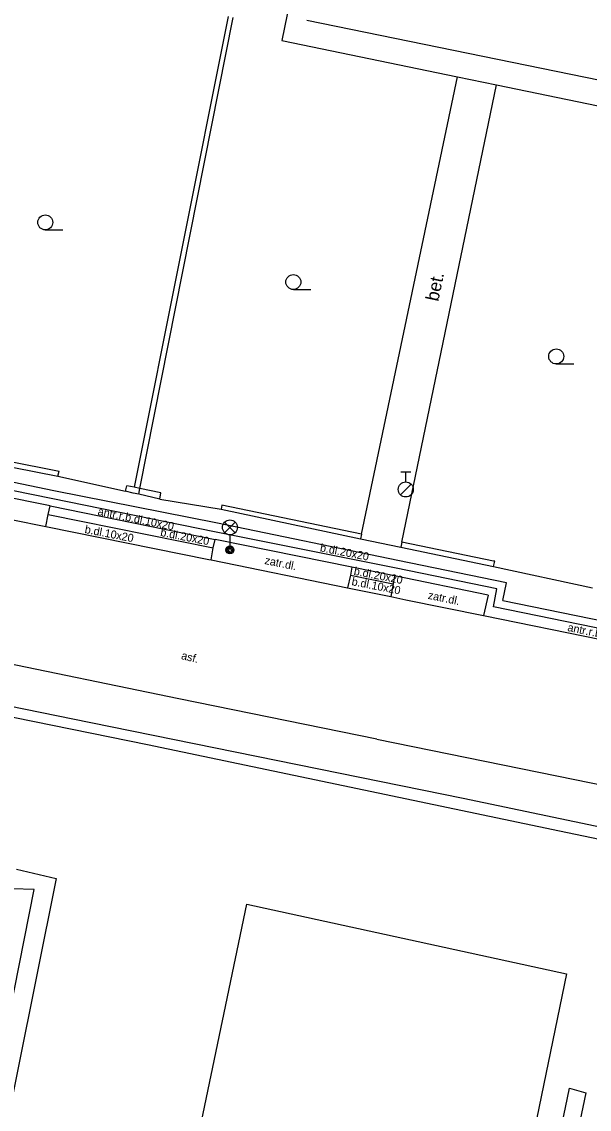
# Model space of a CAD drawing. Extents: x -595546 to -593986, y -1160845 to -1159202.
# Drawn here: x -595334.8 to -595306.4, y -1159560.6 to -1159506.2 of the extents above; entities that cross this region are included whole.
import ezdxf

# ---------------------------------------------------------------- set-up
doc = ezdxf.new("R2010")
doc.units = 0
for name, color, linetype in [('Level 28', 7, 'Continuous'), ('Level 33', 7, 'Continuous'), ('Level 36', 7, 'Continuous'), ('TM - budovy zdene_ betonove - VP', 7, 'Continuous'), ('TM - chodniky - VP', 7, 'Continuous'), ('TM - komunikace - VP', 7, 'Continuous'), ('TM - plot drateny_ kovovy - VP', 7, 'Continuous'), ('TM - podezdivka plotu - VP', 7, 'Continuous'), ('TM - popis povrchu', 7, 'Continuous'), ('TM - rozhrani mezi zpev. plochami mezi sebou - VP', 7, 'Continuous'), ('TM - rozhrani ploch obecne - VP', 7, 'Continuous'), ('TM - vjezd na pozemek', 7, 'Continuous')]:
    doc.layers.add(name, color=color, linetype=linetype)

msp = doc.modelspace()

# ---------------------------------------------------------------- linework, layer by layer
at = {"layer": 'Level 28'}
for p, q in [((-595315.81, -1159528.725), (-595315.31, -1159528.725)), ((-595315.56, -1159529.225), (-595315.56, -1159528.725)), ((-595315.818, -1159529.872), (-595315.288, -1159529.342))]:
    msp.add_line(p, q, dxfattribs=at)
msp.add_circle((-595315.56, -1159529.6), 0.375, dxfattribs=at)
at = {"layer": 'Level 33'}
for p, q in [((-595324.615, -1159531.76), (-595324.085, -1159531.23)), ((-595324.615, -1159531.23), (-595324.085, -1159531.76)), ((-595324.35, -1159531.87), (-595324.35, -1159532.62))]:
    msp.add_line(p, q, dxfattribs=at)
for centre, radius in [((-595324.35, -1159531.495), 0.375), ((-595324.35, -1159532.62), 0.2), ((-595324.35, -1159532.62), 0.145), ((-595324.35, -1159532.62), 0.0876)]:
    msp.add_circle(centre, radius, dxfattribs=at)
at = {"layer": 'Level 36'}
for p, q in [((-595333.58, -1159516.625), (-595332.705, -1159516.625)), ((-595321.18, -1159519.605), (-595320.305, -1159519.605)), ((-595308.04, -1159523.325), (-595307.165, -1159523.325))]:
    msp.add_line(p, q, dxfattribs=at)
for centre in [(-595333.58, -1159516.25), (-595321.18, -1159519.23), (-595308.04, -1159522.95)]:
    msp.add_circle(centre, 0.375, dxfattribs=at)
at = {"layer": 'TM - budovy zdene_ betonove - VP'}
for points in [[(-595302.91, -1159509.75), (-595320.51, -1159506.16)], [(-595343.3, -1159645.16), (-595323.51, -1159550.33)], [(-595323.51, -1159550.33), (-595307.52, -1159553.81)], [(-595307.52, -1159553.81), (-595310.27, -1159567.15)]]:
    msp.add_lwpolyline(points, dxfattribs=at)
at = {"layer": 'TM - chodniky - VP'}
for points in [[(-595319.24, -1159494.91), (-595319.55, -1159496.41), (-595321.75, -1159507.15)], [(-595321.75, -1159507.15), (-595312.98, -1159508.97)], [(-595317.77, -1159531.83), (-595312.98, -1159508.97)], [(-595315.76, -1159532.24), (-595311.02, -1159509.37)], [(-595311.02, -1159509.37), (-595302.39, -1159511.16)]]:
    msp.add_lwpolyline(points, dxfattribs=at)
at = {"layer": 'TM - komunikace - VP'}
for points in [[(-595333.33, -1159530.42), (-595341.05, -1159528.87)], [(-595333.55, -1159531.45), (-595333.44, -1159530.85), (-595333.33, -1159530.42)], [(-595333.55, -1159531.45), (-595325.4, -1159533.1), (-595325.29, -1159533.12)], [(-595325.29, -1159533.12), (-595325.19, -1159532.51), (-595325.09, -1159532.1)], [(-595318.26, -1159533.48), (-595325.09, -1159532.1)], [(-595318.26, -1159533.48), (-595318.32, -1159533.89), (-595318.48, -1159534.51)], [(-595316.12, -1159533.92), (-595316.19, -1159534.32), (-595316.31, -1159534.95)], [(-595311.45, -1159534.88), (-595316.12, -1159533.92)], [(-595318.48, -1159534.51), (-595316.31, -1159534.95)], [(-595311.45, -1159534.88), (-595311.68, -1159535.9)], [(-595311.68, -1159535.9), (-595305.8, -1159537.1), (-595293.88, -1159539.54), (-595290.92, -1159540.13), (-595290.04, -1159540.31), (-595289.86, -1159540.35)], [(-595317.01, -1159542.08), (-595326.91, -1159540.07), (-595336.6, -1159538.07)], [(-595317.01, -1159542.08), (-595307.11, -1159544.1), (-595296.26, -1159546.32), (-595295.28, -1159546.53), (-595295.18, -1159546.55), (-595294.28, -1159546.76)]]:
    msp.add_lwpolyline(points, dxfattribs=at)
at = {"layer": 'TM - plot drateny_ kovovy - VP'}
for points in [[(-595324.44, -1159505.96), (-595329.13, -1159529.49)], [(-595340.7, -1159527.13), (-595332.89, -1159528.69)], [(-595329.13, -1159529.49), (-595329.51, -1159529.41)], [(-595327.8, -1159529.76), (-595328.86, -1159529.55), (-595329.13, -1159529.49)], [(-595317.77, -1159531.83), (-595324.75, -1159530.39)], [(-595311.11, -1159533.19), (-595311.18, -1159533.18), (-595315.76, -1159532.24)], [(-595352.14, -1159537.53), (-595328.47, -1159542.35), (-595307.87, -1159546.66)], [(-595307.87, -1159546.66), (-595293.08, -1159549.75), (-595291.26, -1159550.86), (-595290.1, -1159552.13)]]:
    msp.add_lwpolyline(points, dxfattribs=at)
at = {"layer": 'TM - podezdivka plotu - VP'}
for points in [[(-595328.86, -1159529.55), (-595324.19, -1159506.01)], [(-595340.75, -1159527.4), (-595332.95, -1159528.94)], [(-595332.95, -1159528.94), (-595332.89, -1159528.69)], [(-595329.57, -1159529.69), (-595329.51, -1159529.41)], [(-595327.86, -1159530.08), (-595328.91, -1159529.84), (-595329.19, -1159529.78), (-595329.57, -1159529.69)], [(-595328.91, -1159529.84), (-595328.86, -1159529.55)], [(-595327.86, -1159530.08), (-595327.8, -1159529.76)], [(-595324.75, -1159530.39), (-595324.78, -1159530.58)], [(-595324.78, -1159530.58), (-595317.82, -1159532.06)], [(-595317.77, -1159531.83), (-595317.82, -1159532.06)], [(-595315.76, -1159532.24), (-595315.81, -1159532.49)], [(-595315.81, -1159532.49), (-595311.17, -1159533.45)], [(-595311.17, -1159533.45), (-595311.11, -1159533.19)], [(-595352.06, -1159537.02), (-595331.31, -1159541.24), (-595312.69, -1159545.03), (-595295.68, -1159548.59)]]:
    msp.add_lwpolyline(points, dxfattribs=at)
at = {"layer": 'TM - rozhrani mezi zpev. plochami mezi sebou - VP'}
for points in [[(-595310.71, -1159535.15), (-595310.53, -1159534.27), (-595315.95, -1159533.15), (-595324.97, -1159531.29), (-595333.15, -1159529.66), (-595340.93, -1159528.05), (-595343.53, -1159527.51), (-595351.67, -1159525.87), (-595355.1, -1159525.17), (-595367.24, -1159522.74), (-595370.32, -1159522.08), (-595380.93, -1159519.91)], [(-595293.84, -1159539.01), (-595311.17, -1159535.46), (-595311.01, -1159534.57), (-595316.04, -1159533.54), (-595325.04, -1159531.73), (-595333.28, -1159530.05), (-595341, -1159528.49), (-595343.61, -1159527.87), (-595351.74, -1159526.31), (-595355.18, -1159525.55), (-595367.22, -1159523.12), (-595370.36, -1159522.42), (-595380.99, -1159520.33)], [(-595333.44, -1159530.85), (-595325.19, -1159532.51)], [(-595333.33, -1159530.42), (-595325.09, -1159532.1)], [(-595316.12, -1159533.92), (-595318.26, -1159533.48)], [(-595318.32, -1159533.89), (-595316.19, -1159534.32)], [(-595310.71, -1159535.15), (-595293.76, -1159538.62), (-595293.74, -1159538.51), (-595292.96, -1159538.65), (-595292.85, -1159538.03)]]:
    msp.add_lwpolyline(points, dxfattribs=at)
at = {"layer": 'TM - rozhrani ploch obecne - VP'}
for points in [[(-595312.98, -1159508.97), (-595311.02, -1159509.37)], [(-595341.26, -1159529.87), (-595335.2, -1159531.12), (-595333.55, -1159531.45)], [(-595325.29, -1159533.12), (-595318.48, -1159534.51)], [(-595316.31, -1159534.95), (-595315.55, -1159535.11), (-595311.68, -1159535.9)], [(-595335.01, -1159548.58), (-595333.03, -1159549.04), (-595345.54, -1159611.32), (-595346.31, -1159611.23), (-595334.13, -1159549.59), (-595335.21, -1159549.56)], [(-595326.17, -1159650.22), (-595307.38, -1159559.53), (-595306.56, -1159559.76), (-595325.65, -1159650.97), (-595344.12, -1159647.54), (-595354.81, -1159661.52), (-595355.39, -1159661.11), (-595344.44, -1159646.67), (-595326.17, -1159650.22)]]:
    msp.add_lwpolyline(points, dxfattribs=at)
at = {"layer": 'TM - vjezd na pozemek'}
for points in [[(-595332.95, -1159528.94), (-595329.57, -1159529.69)], [(-595327.86, -1159530.08), (-595324.78, -1159530.58)], [(-595317.82, -1159532.06), (-595315.81, -1159532.49)], [(-595311.17, -1159533.45), (-595306.22, -1159534.51)]]:
    msp.add_lwpolyline(points, dxfattribs=at)

# ---------------------------------------------------------------- texts
at = {"layer": 'TM - popis povrchu'}
for s, height, rotation, p in [('bet.', 0.65, 78, (-595313.94, -1159520.23)), ('antr.r.b.dl.10x20', 0.4, 348.4202, (-595330.98, -1159530.87)), ('b.dl.10x20', 0.4, 349.0321, (-595331.63, -1159531.77)), ('b.dl.20x20', 0.4, 349.0321, (-595327.85, -1159531.92)), ('b.dl.20x20', 0.4, 349.0321, (-595319.87, -1159532.69)), ('zatr.dl.', 0.4, 348.4852, (-595322.64, -1159533.32)), ('b.dl.20x20', 0.4, 349.0321, (-595318.18, -1159533.86)), ('b.dl.10x20', 0.4, 349.0321, (-595318.29, -1159534.38)), ('zatr.dl.', 0.4, 348.4852, (-595314.48, -1159535.06)), ('antr.r.b.dl.10x20', 0.4, 348.4202, (-595307.5, -1159536.67)), ('asf.', 0.4, 345.8184, (-595326.81, -1159538.07))]:
    msp.add_text(s, height=height, rotation=rotation, dxfattribs=at).set_placement(p)

doc.saveas('drawing.dxf')
